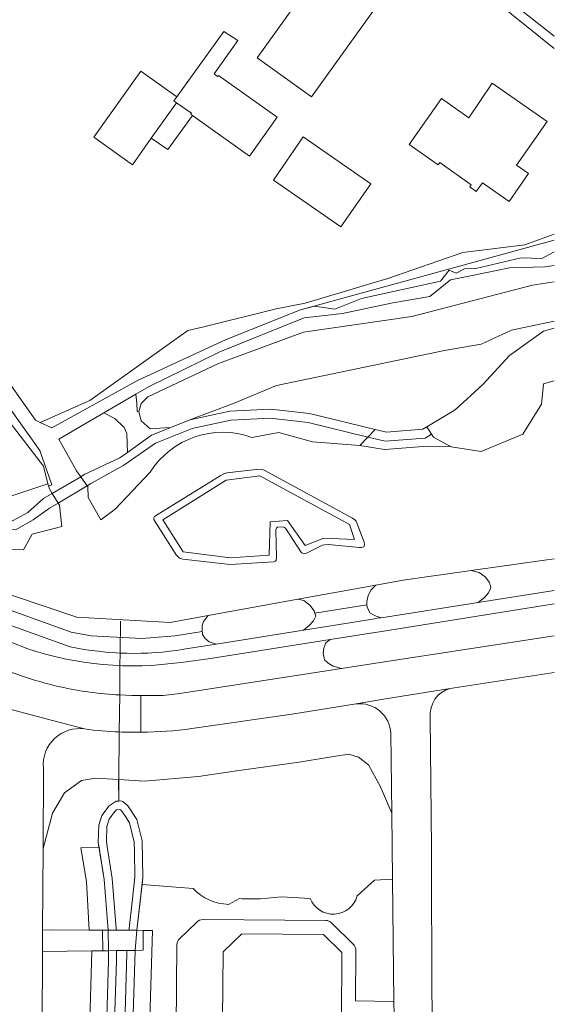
# Model space of a CAD drawing. Header units: metres. Extents: x 151448 to 154749, y 463108 to 465296.
# Tile 325 of 449: x 154680 to 154746, y 463870 to 463993. Entities that reach past the tile are written whole.
import ezdxf

# ---------------------------------------------------------------- set-up
doc = ezdxf.new("R2010")
doc.units = ezdxf.units.M
for name, color, linetype, lineweight in [('B-PV-GK-BESCHOEIING-G', 253, 'Continuous', 9), ('B-PV-GR-BEPLANTING_CULTUUR_BOSPLANTSOEN-GV', 253, 'Continuous', 9), ('B-PV-GW-TALUD_KRUIN-G', 253, 'Continuous', 9), ('B-PV-IE-TERREINAFSCHEIDING_KUNSTMATIG_HEKWERK-G', 253, 'Continuous', 9), ('B-PV-KW-KUNSTWERK_DEK-GV', 253, 'Continuous', 9), ('B-PV-KW-KUNSTWERK_DUIKER-G', 253, 'Continuous', 9), ('B-PV-KW-KUNSTWERK_LANDHOOFD-GV', 253, 'Continuous', 9), ('B-PV-OG-BEBOUWING-GV', 1, 'Continuous', 9), ('B-PV-OG-TERREIN_BEGROEID-GV', 253, 'Continuous', 9), ('B-PV-OG-TERREIN_ERF-GV', 253, 'Continuous', 9), ('B-PV-OG-TERREIN_OEVER-GV', 253, 'Continuous', 9), ('B-PV-OG-WATER_SLOOT-GV', 253, 'Continuous', 9), ('B-PV-VH-GESLOTENVERHARDING_ASFALT-GV', 253, 'Continuous', 9), ('B-PV-VH-ONVERHARD_ZAND-GV', 253, 'Continuous', 9), ('B-PV-VH-OPENVERHARDING-GV', 253, 'Continuous', 9), ('B-PV-VH-OPENVERHARDING_TEGEL-GV', 253, 'Continuous', 9)]:
    doc.layers.add(name, color=color, linetype=linetype, lineweight=lineweight)

msp = doc.modelspace()

# ---------------------------------------------------------------- linework, layer by layer
at = {"layer": 'B-PV-GK-BESCHOEIING-G', "flags": 128}
for points in [[(154683.711, 463942.013), (154694.368, 463947.902), (154705.4, 463952.995), (154714.629, 463956.665), (154746.161, 463965.309)], [(154689.58, 463892.681), (154689.918, 463893.886), (154690.839, 463895.078), (154691.705, 463895.637), (154692.029, 463895.667)], [(154692.029, 463895.667), (154692.3, 463895.692), (154692.529, 463895.609)], [(154694.291, 463879.615), (154695.032, 463886.18), (154694.953, 463890.708), (154694.3, 463893.363), (154693.178, 463895.081), (154692.529, 463895.609)], [(154689.58, 463892.681), (154689.497, 463890.539), (154690.223, 463885.907), (154690.714, 463879.627)], [(154690.745, 463877.083), (154690.761, 463875.835), (154689.578, 463835.387), (154689.705, 463833.36), (154690.734, 463831.351), (154692.036, 463830.411), (154692.447, 463830.458), (154693.433, 463832.808), (154693.71, 463835.077), (154693.093, 463845.404), (154694.065, 463877.119)]]:
    msp.add_lwpolyline(points, dxfattribs=at)
at = {"layer": 'B-PV-GR-BEPLANTING_CULTUUR_BOSPLANTSOEN-GV', "flags": 128}
for points in [[(154746.161, 463955.271), (154740.843, 463954.128), (154737.075, 463952.418), (154732.531, 463951.636), (154711.655, 463947.272), (154706.365, 463945.09), (154700.857, 463943.014), (154705.851, 463944.083), (154710.877, 463944.34), (154715.738, 463943.812), (154723.91, 463941.822), (154725.31, 463941.481), (154729.813, 463941.839), (154730.31, 463942.137), (154733.829, 463944.251), (154737.258, 463947.396), (154740.611, 463951.009), (154744.824, 463954.022), (154746.161, 463954.383)], [(154721.557, 463907.735), (154713.541, 463906.443), (154701.133, 463904.671)], [(154691.986, 463898.339), (154692.054, 463898.335), (154695.207, 463898.147), (154701.951, 463898.727), (154706.39, 463899.361), (154714.443, 463900.511), (154718.955, 463901.252), (154720.616, 463901.469), (154721.843, 463901.108), (154723.07, 463900.169), (154724.514, 463897.497), (154725.964, 463894.154), (154725.86, 463904.077)], [(154721.649, 463883.882), (154723.81, 463885.84), (154726.05, 463885.95), (154725.964, 463894.154), (154724.514, 463897.497), (154723.07, 463900.169), (154721.843, 463901.108), (154720.616, 463901.469), (154718.955, 463901.252), (154714.443, 463900.511), (154706.39, 463899.361), (154701.951, 463898.727), (154695.207, 463898.147), (154692.054, 463898.335), (154691.986, 463898.339)], [(154682.68, 463899.784), (154682.632, 463889.767), (154683.801, 463894.176), (154685.317, 463896.703), (154687.411, 463898.219), (154689.143, 463898.508), (154691.986, 463898.339)], [(154691.986, 463898.339), (154692.052, 463895.669), (154692.3, 463895.692), (154692.529, 463895.609), (154693.178, 463895.081), (154694.3, 463893.363), (154694.953, 463890.708), (154695.032, 463886.18), (154694.931, 463885.284), (154701.302, 463884.802)], [(154705.672, 463882.838), (154707.03, 463883.56), (154707.37, 463883.54), (154709.644, 463883.511), (154712.28, 463883.79), (154715.822, 463883.578)]]:
    msp.add_lwpolyline(points, dxfattribs=at)
for points in [[(154683.243, 463935.07), (154674.124, 463932.028), (154668.91, 463942.735), (154667.878, 463942.174), (154668.719, 463940.541), (154669.056, 463937.092), (154667.863, 463933.827), (154669.9, 463932.986), (154672.176, 463931.679), (154674.415, 463931.154), (154676.676, 463930.47), (154678.832, 463930.482), (154680.741, 463931.501), (154682.694, 463933.24), (154683.763, 463933.865), (154683.419, 463934.427), (154683.314, 463934.809)], [(154717.526, 463928.327), (154721.338, 463928.127), (154720.708, 463930.02), (154709.559, 463936.032), (154705.377, 463935.516), (154697.531, 463930.597), (154700.06, 463926.607), (154705.915, 463925.852), (154710.71, 463926.217), (154710.835, 463930.32), (154713.025, 463930.49), (154715.22, 463927.421)]]:
    msp.add_lwpolyline(points, close=True, dxfattribs=at)
at = {"layer": 'B-PV-GR-BEPLANTING_CULTUUR_BOSPLANTSOEN-GV'}
for points in [[(154725.86, 463904.077, 0.4304669), (154721.557, 463907.735)], [(154687.785, 463904.623, 0.4847173), (154682.68, 463899.784)], [(154692.109, 463904.254, -0.0303121), (154687.785, 463904.623)], [(154694.8, 463904.205, -0.0137517), (154692.109, 463904.254)], [(154701.133, 463904.671, -0.0320485), (154694.8, 463904.205)], [(154701.302, 463884.802, 0.2008642), (154705.672, 463882.838)], [(154715.822, 463883.578, 0.7235199), (154721.649, 463883.882)]]:
    msp.add_lwpolyline(points, format="xyb", dxfattribs=at)
at = {"layer": 'B-PV-GW-TALUD_KRUIN-G', "flags": 128}
for points in [[(154721.557, 463907.735), (154713.541, 463906.443), (154701.133, 463904.671)], [(154682.68, 463899.784), (154682.632, 463889.767)]]:
    msp.add_lwpolyline(points, dxfattribs=at)
at = {"layer": 'B-PV-GW-TALUD_KRUIN-G'}
for points in [[(154725.86, 463904.077, 0.4304669), (154721.557, 463907.735)], [(154687.785, 463904.623, 0.4847173), (154682.68, 463899.784)], [(154692.109, 463904.254, -0.0303121), (154687.785, 463904.623)], [(154694.8, 463904.205, -0.0137517), (154692.109, 463904.254)], [(154701.133, 463904.671, -0.0320485), (154694.8, 463904.205)]]:
    msp.add_lwpolyline(points, format="xyb", dxfattribs=at)
at = {"layer": 'B-PV-IE-TERREINAFSCHEIDING_KUNSTMATIG_HEKWERK-G', "flags": 128}
msp.add_lwpolyline([(154674.124, 463932.028), (154683.243, 463935.07)], dxfattribs=at)
at = {"layer": 'B-PV-KW-KUNSTWERK_DEK-GV', "flags": 128}
for points in [[(154687.31, 463935.938), (154683.763, 463933.865), (154684.498, 463932.664), (154688.103, 463934.818)], [(154693.06, 463877.108), (154694.065, 463877.119), (154695.064, 463877.131), (154695.073, 463879.612), (154694.291, 463879.615), (154693.284, 463879.619), (154691.716, 463879.624), (154690.714, 463879.627), (154689.999, 463879.629), (154690.051, 463877.075), (154690.745, 463877.083), (154691.745, 463877.094)]]:
    msp.add_lwpolyline(points, close=True, dxfattribs=at)
at = {"layer": 'B-PV-KW-KUNSTWERK_DUIKER-G', "flags": 128}
msp.add_lwpolyline([(154692.029, 463895.667), (154692.054, 463898.335), (154692.109, 463904.254), (154692.152, 463908.836), (154692.172, 463910.928), (154692.186, 463912.476), (154692.201, 463914.104), (154692.238, 463918.004)], dxfattribs=at)
at = {"layer": 'B-PV-KW-KUNSTWERK_LANDHOOFD-GV', "flags": 128}
for points in [[(154690.745, 463877.083), (154690.714, 463879.627), (154689.999, 463879.629), (154690.051, 463877.075)], [(154694.291, 463879.615), (154694.065, 463877.119), (154695.064, 463877.131), (154695.073, 463879.612)]]:
    msp.add_lwpolyline(points, close=True, dxfattribs=at)
at = {"layer": 'B-PV-OG-BEBOUWING-GV', "flags": 128}
for points in [[(154709.231, 463987.947), (154716.006, 463983.1), (154724.35, 463994.764), (154717.574, 463999.611)], [(154699.238, 463983.123), (154698.862, 463982.616), (154699.201, 463982.365), (154701.077, 463981.078), (154700.987, 463980.952), (154701.217, 463980.788), (154708.27, 463975.766), (154711.708, 463980.594), (154704.426, 463985.781), (154704.314, 463985.624), (154703.895, 463985.965), (154706.821, 463990.105), (154705.104, 463991.243)], [(154699.201, 463982.365), (154698.862, 463982.616), (154699.238, 463983.123), (154694.791, 463986.291), (154688.952, 463978.095), (154693.732, 463974.689), (154696.081, 463977.986)], [(154696.081, 463977.986), (154698.141, 463976.562), (154701.217, 463980.788), (154700.987, 463980.952), (154701.077, 463981.078), (154699.201, 463982.365)], [(154723.353, 463972.33), (154714.957, 463978.139), (154711.252, 463972.785), (154719.648, 463966.976)]]:
    msp.add_lwpolyline(points, close=True, dxfattribs=at)
at = {"layer": 'B-PV-OG-TERREIN_BEGROEID-GV', "flags": 128}
for points in [[(154746.161, 463960.124), (154743.468, 463959.713), (154728.458, 463955.848), (154714.997, 463953.88), (154704.451, 463950.011), (154695.641, 463945.867), (154694.827, 463945.054), (154694.546, 463943.993), (154694.823, 463942.901), (154695.936, 463941.907), (154697.769, 463942.015), (154698.499, 463942.058), (154700.857, 463943.014), (154706.365, 463945.09), (154711.655, 463947.272), (154732.531, 463951.636), (154737.075, 463952.418), (154740.843, 463954.128), (154746.161, 463955.271)], [(154674.724, 463920.718), (154674.107, 463919.075), (154685.992, 463914.827)], [(154700.128, 463914.511), (154704.153, 463915.154), (154703.293, 463915.449), (154702.757, 463915.851), (154702.455, 463916.352), (154702.426, 463916.637), (154702.416, 463916.735), (154699.033, 463916.191), (154694.911, 463915.851), (154688.62, 463916.191), (154686.121, 463916.633), (154674.724, 463920.718)], [(154746.161, 463920.162), (154724.44, 463916.688), (154723.856, 463916.595), (154718.289, 463915.711), (154717.759, 463915.312), (154717.503, 463914.656), (154717.429, 463914.043), (154717.612, 463913.212), (154718.052, 463912.774), (154718.674, 463912.424), (154719.734, 463912.127)], [(154680.604, 463914.63), (154673.857, 463917.285), (154673.228, 463916.954), (154672.746, 463915.726), (154672.199, 463914.253), (154674.102, 463913.442), (154678.746, 463911.643)], [(154719.734, 463912.127), (154724.507, 463912.861), (154746.161, 463916.19)], [(154692.152, 463908.836), (154693.68, 463908.774), (154694.8, 463908.777), (154697.566, 463908.783), (154699.644, 463909.039), (154719.734, 463912.127), (154718.674, 463912.424), (154718.052, 463912.774), (154717.612, 463913.212), (154717.429, 463914.043), (154717.503, 463914.656), (154717.759, 463915.312), (154718.289, 463915.711)], [(154718.289, 463915.711), (154703.43, 463913.35), (154699.776, 463912.885)], [(154721.497, 463877.133), (154721.445, 463870.841), (154726.21, 463870.776), (154726.05, 463885.95), (154723.81, 463885.84), (154721.649, 463883.882)], [(154701.302, 463884.802), (154694.931, 463885.284), (154694.291, 463879.615), (154695.073, 463879.612), (154695.394, 463879.611), (154696.238, 463879.573), (154695.192, 463845.432), (154695.815, 463835.008), (154695.48, 463832.266), (154693.906, 463828.514), (154694.923, 463826.477), (154695.91, 463826.564)], [(154715.822, 463883.578), (154712.28, 463883.79), (154709.644, 463883.511), (154707.37, 463883.54), (154707.03, 463883.56), (154705.672, 463882.838)], [(154702.527, 463880.962), (154717.757, 463880.836)], [(154699.596, 463878.574), (154701.683, 463880.574)], [(154718.482, 463880.55), (154721.231, 463877.832)], [(154688.398, 463825.832), (154690.297, 463826.029), (154692.925, 463826.301), (154694.923, 463826.477), (154693.906, 463828.514), (154691.467, 463828.236), (154689.098, 463829.946), (154687.639, 463832.794), (154687.479, 463835.35), (154688.7, 463877.061), (154682.572, 463876.993), (154682.349, 463830.297)], [(154726.899, 463830.109), (154726.766, 463838.018), (154721.175, 463838.059), (154721.176, 463836.559), (154698.942, 463836.741), (154699.275, 463877.866)]]:
    msp.add_lwpolyline(points, dxfattribs=at)
for points in [[(154690.177, 463943.855), (154691.563, 463943.162), (154692.709, 463942.048), (154693.039, 463941.328), (154693.119, 463938.957), (154696.104, 463941.087), (154698.499, 463942.058), (154697.769, 463942.015), (154695.936, 463941.907), (154694.823, 463942.901), (154694.546, 463943.993), (154694.32, 463944.021), (154694.281, 463945.066), (154694.169, 463946.177)], [(154693.119, 463938.957), (154693.039, 463941.328), (154692.709, 463942.048), (154691.563, 463943.162), (154690.177, 463943.855), (154684.609, 463940.615), (154686.804, 463936.653), (154687.31, 463935.938), (154687.759, 463936.2), (154692.173, 463938.282)], [(154684.498, 463932.664), (154683.427, 463932.025), (154681.404, 463930.592), (154679.224, 463929.361), (154675.537, 463929.379), (154675.384, 463926.992), (154675.47, 463926.976), (154680.213, 463926.878), (154681.268, 463928.802), (154684.949, 463929.752), (154684.655, 463932.407)], [(154716.418, 463918.985), (154716.514, 463918.638), (154716.222, 463918.026), (154715.709, 463917.457), (154714.996, 463916.888), (154723.59, 463918.262), (154724.208, 463918.361), (154724.653, 463918.431), (154724.017, 463918.638), (154723.285, 463918.988), (154723.029, 463919.47), (154722.846, 463919.907), (154722.846, 463920.018)], [(154692.052, 463895.669), (154691.986, 463898.339), (154689.143, 463898.508), (154687.411, 463898.219), (154685.317, 463896.703), (154683.801, 463894.176), (154682.632, 463889.767), (154682.583, 463879.653), (154683.648, 463879.688), (154688.359, 463879.633), (154688.023, 463885.656), (154687.334, 463889.844), (154689.605, 463889.881), (154689.497, 463890.539), (154689.58, 463892.681), (154689.918, 463893.886), (154690.839, 463895.078), (154691.705, 463895.637), (154692.029, 463895.667)]]:
    msp.add_lwpolyline(points, close=True, dxfattribs=at)
at = {"layer": 'B-PV-OG-TERREIN_BEGROEID-GV'}
for points in [[(154699.776, 463912.885, -0.1182438), (154680.604, 463914.63)], [(154685.992, 463914.827, 0.0921067), (154700.128, 463914.511)], [(154678.746, 463911.643, 0.0355615), (154684.74, 463909.858)], [(154684.74, 463909.858, 0.0426414), (154692.152, 463908.836)], [(154705.672, 463882.838, -0.2008642), (154701.302, 463884.802)], [(154721.649, 463883.882, -0.7235199), (154715.822, 463883.578)], [(154701.683, 463880.574, -0.2197019), (154702.527, 463880.962)], [(154717.757, 463880.836, -0.2010995), (154718.482, 463880.55)], [(154699.275, 463877.866, -0.1934421), (154699.596, 463878.574)], [(154721.231, 463877.832, -0.1773072), (154721.497, 463877.133)]]:
    msp.add_lwpolyline(points, format="xyb", dxfattribs=at)
at = {"layer": 'B-PV-OG-TERREIN_ERF-GV', "flags": 128}
for points in [[(154709.231, 463987.947), (154717.574, 463999.611), (154724.35, 463994.764), (154716.006, 463983.1)], [(154699.238, 463983.123), (154705.104, 463991.243), (154706.821, 463990.105), (154703.895, 463985.965), (154704.314, 463985.624), (154704.426, 463985.781), (154711.708, 463980.594), (154708.27, 463975.766), (154701.217, 463980.788), (154698.141, 463976.562), (154696.081, 463977.986), (154693.732, 463974.689), (154688.952, 463978.095), (154694.791, 463986.291)], [(154732.148, 463982.928), (154735.555, 463980.52), (154738.432, 463984.834), (154745.27, 463980.045), (154741.472, 463974.623), (154742.955, 463973.585), (154740.535, 463970.128), (154737.226, 463972.445), (154736.463, 463971.356), (154735.658, 463971.92), (154735.848, 463972.189), (154731.917, 463974.943), (154731.727, 463974.674), (154728.107, 463977.211)], [(154723.353, 463972.33), (154719.648, 463966.976), (154711.252, 463972.785), (154714.957, 463978.139)]]:
    msp.add_lwpolyline(points, close=True, dxfattribs=at)
for points in [[(154668.91, 463942.735), (154674.124, 463932.028), (154683.243, 463935.07), (154682.684, 463937.244), (154678.116, 463943.156), (154671.419, 463952.985), (154666.436, 463959.572), (154659.215, 463966.948), (154651.417, 463974.825), (154642.192, 463981.283), (154644.172, 463984.24), (154639.065, 463987.749), (154636.706, 463984.216), (154635.489, 463984.578), (154630.637, 463988.02), (154622.375, 463992.982), (154616.501, 463994.928), (154597.504, 463996.041), (154584.239, 463997.741)], [(154746.161, 463989.125), (154739.136, 463994.729)], [(154665.539, 463965.727), (154670.961, 463959.024), (154678.613, 463947.319), (154681.686, 463942.951), (154682.261, 463942.685), (154688.449, 463945.404), (154700.616, 463954.108), (154702.618, 463954.563), (154711.585, 463956.803), (154715.208, 463957.512), (154725.458, 463960.542), (154734.789, 463963.785), (154742.498, 463964.735), (154746.161, 463966.061)]]:
    msp.add_lwpolyline(points, dxfattribs=at)
at = {"layer": 'B-PV-OG-TERREIN_OEVER-GV', "flags": 128}
for points in [[(154651.746, 463979.505), (154644.172, 463984.24), (154642.192, 463981.283), (154651.417, 463974.825), (154659.215, 463966.948), (154666.436, 463959.572), (154671.419, 463952.985), (154678.116, 463943.156), (154682.684, 463937.244), (154683.243, 463935.07)], [(154683.243, 463935.07), (154683.314, 463934.809), (154683.741, 463934.949), (154682.237, 463939.212), (154677.645, 463945.643), (154674.068, 463950.398), (154670.526, 463955.452), (154666.382, 463960.872), (154657.597, 463969.847), (154654.139, 463973.394), (154652.192, 463975.17), (154649.788, 463977.078), (154647.358, 463978.815), (154645.091, 463980.271), (154642.732, 463981.628), (154644.172, 463983.546), (154655.45, 463976.066), (154669.167, 463960.745), (154678.613, 463947.319), (154670.961, 463959.024), (154665.539, 463965.727)], [(154746.161, 463966.061), (154742.498, 463964.735), (154734.789, 463963.785), (154725.458, 463960.542), (154715.208, 463957.512), (154711.585, 463956.803), (154702.618, 463954.563), (154700.616, 463954.108), (154688.449, 463945.404), (154682.261, 463942.685), (154683.711, 463942.013), (154694.368, 463947.902), (154705.4, 463952.995), (154714.629, 463956.665), (154716.365, 463957.141), (154718.885, 463956.743), (154722.202, 463958.081), (154732.034, 463960.235), (154733.081, 463961.573), (154733.954, 463961.224), (154735.001, 463961.748), (154736.398, 463961.806), (154742.041, 463963.144), (154744.601, 463963.028), (154746.161, 463963.86)], [(154746.161, 463962.165), (154744.971, 463962.013), (154740.598, 463961.877), (154735.764, 463960.875), (154733.257, 463960.383), (154730.711, 463958.334), (154726.113, 463957.526), (154719.821, 463956.208), (154715.093, 463955.659), (154704.59, 463951.444), (154695.837, 463947.148), (154694.169, 463946.177), (154694.281, 463945.066), (154694.32, 463944.021), (154694.546, 463943.993), (154694.827, 463945.054), (154695.641, 463945.867), (154704.451, 463950.011), (154714.997, 463953.88), (154728.458, 463955.848), (154743.468, 463959.713), (154746.161, 463960.124)], [(154723.009, 463940.868), (154715.573, 463942.685), (154710.861, 463943.209), (154705.959, 463942.979), (154701.171, 463941.916), (154696.61, 463940.093), (154692.673, 463937.372), (154689.38, 463935.535), (154688.582, 463935.104), (154688.103, 463934.818), (154688.18, 463934.709), (154688.228, 463933.343), (154689.799, 463930.605), (154691.586, 463931.911), (154695.953, 463936.509)], [(154708.591, 463940.802), (154711.912, 463941.445), (154716.096, 463940.259), (154722.012, 463939.814), (154723.009, 463940.868)], [(154695.192, 463845.432), (154696.238, 463879.573), (154695.394, 463879.611), (154695.073, 463879.612), (154695.064, 463877.131), (154694.065, 463877.119), (154693.093, 463845.404)], [(154689.578, 463835.387), (154690.761, 463875.835), (154690.745, 463877.083), (154690.051, 463877.075), (154689.459, 463877.069), (154688.7, 463877.061), (154687.479, 463835.35)]]:
    msp.add_lwpolyline(points, dxfattribs=at)
at = {"layer": 'B-PV-OG-TERREIN_OEVER-GV'}
msp.add_lwpolyline([(154695.953, 463936.509, -0.3544201), (154708.591, 463940.802)], format="xyb", dxfattribs=at)
at = {"layer": 'B-PV-OG-TERREIN_OEVER-GV', "flags": 128}
for points in [[(154723.009, 463940.868), (154722.012, 463939.814), (154725.064, 463939.337), (154730.406, 463939.755), (154733.355, 463939.652), (154731.15, 463940.856), (154730.914, 463941.216), (154730.097, 463940.734), (154725.146, 463940.346)], [(154712.629, 463929.641), (154712.769, 463929.546), (154714.747, 463926.498), (154714.926, 463926.429), (154715.089, 463926.38), (154715.291, 463926.428), (154717.369, 463927.43), (154717.66, 463927.503), (154718.051, 463927.536), (154721.937, 463927.144), (154722.205, 463927.146), (154722.49, 463927.249), (154722.562, 463927.481), (154722.513, 463927.822), (154721.535, 463930.407), (154721.38, 463930.585), (154721.09, 463930.782), (154710.097, 463936.773), (154709.717, 463936.874), (154709.1, 463936.858), (154705.451, 463936.416), (154705.097, 463936.304), (154704.641, 463936.06), (154696.606, 463931.104), (154696.486, 463931.008), (154696.403, 463930.853), (154696.406, 463930.641), (154696.509, 463930.42), (154699.166, 463926.256), (154699.576, 463925.847), (154700.018, 463925.69), (154705.894, 463925.032), (154711.268, 463925.366), (154711.503, 463925.459), (154711.608, 463925.58), (154711.652, 463925.876), (154711.553, 463929.334), (154711.628, 463929.563), (154711.772, 463929.659), (154712.454, 463929.7)], [(154713.025, 463930.49), (154710.835, 463930.32), (154710.71, 463926.217), (154705.915, 463925.852), (154700.06, 463926.607), (154697.531, 463930.597), (154705.377, 463935.516), (154709.559, 463936.032), (154720.708, 463930.02), (154721.338, 463928.127), (154717.526, 463928.327), (154715.22, 463927.421)], [(154724, 463922.493), (154723.395, 463921.877), (154723.029, 463921.176), (154722.846, 463920.432), (154722.846, 463920.018), (154722.846, 463919.907), (154723.029, 463919.47), (154723.285, 463918.988), (154724.017, 463918.638), (154724.653, 463918.431), (154736.692, 463920.325), (154737.486, 463920.958), (154737.998, 463921.527), (154738.291, 463922.139), (154738.195, 463922.484), (154738.108, 463922.796), (154737.559, 463923.496), (154736.827, 463924.065), (154735.829, 463924.292), (154727.374, 463923.105)], [(154674.724, 463920.718), (154686.121, 463916.633), (154688.62, 463916.191), (154694.911, 463915.851), (154699.033, 463916.191), (154702.416, 463916.735), (154702.387, 463917.014), (154702.421, 463917.475), (154702.589, 463917.956), (154703.008, 463918.538), (154703.129, 463918.706), (154698.411, 463917.85), (154686.837, 463918.513), (154675.341, 463922.364)], [(154722.846, 463920.018), (154722.846, 463920.432), (154723.029, 463921.176), (154723.395, 463921.877), (154724, 463922.493), (154714.304, 463920.734), (154715.05, 463920.564), (154715.782, 463919.995), (154716.331, 463919.295), (154716.418, 463918.985)], [(154702.416, 463916.735), (154702.426, 463916.637), (154702.455, 463916.352), (154702.757, 463915.851), (154703.293, 463915.449), (154704.153, 463915.154), (154714.996, 463916.888), (154715.709, 463917.457), (154716.222, 463918.026), (154716.514, 463918.638), (154716.418, 463918.985), (154716.331, 463919.295), (154715.782, 463919.995), (154715.05, 463920.564), (154714.304, 463920.734), (154703.129, 463918.706), (154703.008, 463918.538), (154702.589, 463917.956), (154702.421, 463917.475), (154702.387, 463917.014)], [(154689.54, 463879.63), (154689.999, 463879.629), (154690.714, 463879.627), (154690.223, 463885.907), (154689.605, 463889.881), (154687.334, 463889.844), (154688.023, 463885.656), (154688.359, 463879.633)]]:
    msp.add_lwpolyline(points, close=True, dxfattribs=at)
at = {"layer": 'B-PV-OG-WATER_SLOOT-GV', "flags": 128}
for points in [[(154746.161, 463963.86), (154744.601, 463963.028), (154742.041, 463963.144), (154736.398, 463961.806), (154735.001, 463961.748), (154733.954, 463961.224), (154733.081, 463961.573), (154732.034, 463960.235), (154722.202, 463958.081), (154718.885, 463956.743), (154716.365, 463957.141), (154714.629, 463956.665), (154705.4, 463952.995), (154694.368, 463947.902), (154683.711, 463942.013), (154682.261, 463942.685), (154681.686, 463942.951), (154678.613, 463947.319)], [(154584.179, 463961.84), (154594.659, 463957.536), (154606.714, 463952.767), (154614.489, 463950.783), (154625.605, 463947.947), (154632.117, 463945.053), (154635.595, 463942.055), (154638.584, 463941.354), (154646.421, 463936.557), (154652.149, 463933.051), (154664.912, 463927.246), (154672.965, 463923.584), (154673.772, 463923.17), (154675.341, 463922.364), (154686.837, 463918.513), (154698.411, 463917.85), (154703.129, 463918.706), (154714.304, 463920.734), (154724, 463922.493), (154727.374, 463923.105), (154735.829, 463924.292), (154744.959, 463925.574), (154746.161, 463925.743)], [(154695.953, 463936.509), (154691.586, 463931.911), (154689.799, 463930.605), (154688.228, 463933.343), (154688.18, 463934.709), (154688.103, 463934.818), (154687.31, 463935.938), (154686.804, 463936.653), (154684.609, 463940.615), (154690.177, 463943.855), (154694.169, 463946.177), (154695.837, 463947.148), (154704.59, 463951.444), (154715.093, 463955.659), (154719.821, 463956.208), (154726.113, 463957.526), (154730.711, 463958.334), (154733.257, 463960.383), (154735.764, 463960.875), (154740.598, 463961.877), (154744.971, 463962.013), (154746.161, 463962.165)], [(154746.161, 463947.834), (154744.828, 463947.497), (154744.584, 463944.969), (154742.235, 463941.222), (154737.074, 463939.094), (154733.355, 463939.652), (154730.406, 463939.755), (154725.064, 463939.337), (154722.012, 463939.814), (154716.096, 463940.259), (154711.912, 463941.445), (154708.591, 463940.802)], [(154677.645, 463945.643), (154682.237, 463939.212), (154683.741, 463934.949), (154683.314, 463934.809), (154683.419, 463934.427), (154683.763, 463933.865), (154684.498, 463932.664), (154684.655, 463932.407), (154684.949, 463929.752), (154681.268, 463928.802), (154680.213, 463926.878), (154675.47, 463926.976)], [(154692.574, 463860.581), (154693.026, 463876.732), (154693.06, 463877.108), (154694.065, 463877.119), (154694.291, 463879.615), (154693.284, 463879.619), (154693.313, 463879.858), (154693.702, 463883.137), (154694.031, 463886.223), (154693.987, 463889.461), (154693.956, 463890.575), (154693.369, 463892.96), (154692.874, 463893.729), (154692.429, 463894.401), (154692.252, 463894.571), (154692.041, 463894.665), (154691.749, 463894.562), (154691.525, 463894.331), (154690.829, 463893.43), (154690.574, 463892.523), (154690.5, 463890.603), (154690.592, 463890.043), (154691.218, 463886.031), (154691.702, 463879.823), (154691.716, 463879.624), (154690.714, 463879.627), (154690.745, 463877.083), (154691.745, 463877.094), (154691.761, 463875.818), (154691.114, 463855.654)]]:
    msp.add_lwpolyline(points, dxfattribs=at)
at = {"layer": 'B-PV-OG-WATER_SLOOT-GV'}
msp.add_lwpolyline([(154708.591, 463940.802, 0.3544201), (154695.953, 463936.509)], format="xyb", dxfattribs=at)
at = {"layer": 'B-PV-OG-WATER_SLOOT-GV', "flags": 128}
for points in [[(154712.629, 463929.641), (154712.454, 463929.7), (154711.772, 463929.659), (154711.628, 463929.563), (154711.553, 463929.334), (154711.652, 463925.876), (154711.608, 463925.58), (154711.503, 463925.459), (154711.268, 463925.366), (154705.894, 463925.032), (154700.018, 463925.69), (154699.576, 463925.847), (154699.166, 463926.256), (154696.509, 463930.42), (154696.406, 463930.641), (154696.403, 463930.853), (154696.486, 463931.008), (154696.606, 463931.104), (154704.641, 463936.06), (154705.097, 463936.304), (154705.451, 463936.416), (154709.1, 463936.858), (154709.717, 463936.874), (154710.097, 463936.773), (154721.09, 463930.782), (154721.38, 463930.585), (154721.535, 463930.407), (154722.513, 463927.822), (154722.562, 463927.481), (154722.49, 463927.249), (154722.205, 463927.146), (154721.937, 463927.144), (154718.051, 463927.536), (154717.66, 463927.503), (154717.369, 463927.43), (154715.291, 463926.428), (154715.089, 463926.38), (154714.926, 463926.429), (154714.747, 463926.498), (154712.769, 463929.546)], [(154694.931, 463885.284), (154695.032, 463886.18), (154694.953, 463890.708), (154694.3, 463893.363), (154693.178, 463895.081), (154692.529, 463895.609), (154692.3, 463895.692), (154692.052, 463895.669), (154692.029, 463895.667), (154691.705, 463895.637), (154690.839, 463895.078), (154689.918, 463893.886), (154689.58, 463892.681), (154689.497, 463890.539), (154689.605, 463889.881), (154690.223, 463885.907), (154690.714, 463879.627), (154691.716, 463879.624), (154691.702, 463879.823), (154691.218, 463886.031), (154690.592, 463890.043), (154690.5, 463890.603), (154690.574, 463892.523), (154690.829, 463893.43), (154691.525, 463894.331), (154691.749, 463894.562), (154692.041, 463894.665), (154692.252, 463894.571), (154692.429, 463894.401), (154692.874, 463893.729), (154693.369, 463892.96), (154693.956, 463890.575), (154693.987, 463889.461), (154694.031, 463886.223), (154693.702, 463883.137), (154693.313, 463879.858), (154693.284, 463879.619), (154694.291, 463879.615)], [(154690.745, 463877.083), (154690.761, 463875.835), (154689.578, 463835.387), (154689.705, 463833.36), (154690.734, 463831.351), (154692.036, 463830.411), (154692.447, 463830.458), (154693.433, 463832.808), (154693.71, 463835.077), (154693.093, 463845.404), (154694.065, 463877.119), (154693.06, 463877.108), (154693.026, 463876.732), (154692.574, 463860.581), (154692.092, 463845.396), (154692.706, 463835.111), (154692.457, 463833.066), (154691.902, 463831.741), (154691.514, 463832.021), (154690.69, 463833.63), (154690.579, 463835.399), (154691.114, 463855.654), (154691.761, 463875.818), (154691.745, 463877.094)]]:
    msp.add_lwpolyline(points, close=True, dxfattribs=at)
at = {"layer": 'B-PV-VH-GESLOTENVERHARDING_ASFALT-GV', "flags": 128}
for points in [[(154700.203, 464023.952), (154707.499, 464018.824), (154720.497, 464009.687), (154722.82, 464008.055), (154734.279, 464000), (154734.359, 463999.944), (154746.161, 463990.67)], [(154469.922, 463998.909), (154467.927, 463994.687), (154509.308, 463977.109), (154511.125, 463976.349), (154556.218, 463957.49), (154558.028, 463956.753), (154619.056, 463931.367), (154620.859, 463930.618), (154674.313, 463908.383), (154675.202, 463907.949), (154683.794, 463905.689), (154687.785, 463904.623)], [(154746.161, 463921.814), (154736.692, 463920.325), (154724.653, 463918.431), (154724.208, 463918.361), (154723.59, 463918.262), (154714.996, 463916.888), (154704.153, 463915.154), (154700.128, 463914.511)], [(154699.776, 463912.885), (154703.43, 463913.35), (154718.289, 463915.711), (154723.856, 463916.595), (154724.44, 463916.688), (154746.161, 463920.162)], [(154685.992, 463914.827), (154674.107, 463919.075), (154673.228, 463916.954), (154673.857, 463917.285), (154680.604, 463914.63)], [(154746.161, 463916.19), (154724.507, 463912.861), (154719.734, 463912.127), (154699.644, 463909.039), (154697.566, 463908.783), (154694.8, 463908.777), (154694.8, 463904.205)], [(154701.133, 463904.671), (154713.541, 463906.443), (154721.557, 463907.735), (154725.199, 463908.351), (154733.221, 463909.65), (154746.161, 463911.648)], [(154694.8, 463904.205), (154694.8, 463908.777), (154693.68, 463908.774), (154692.152, 463908.836)], [(154733.221, 463909.65), (154725.199, 463908.351), (154721.557, 463907.735)], [(154687.785, 463904.623), (154683.794, 463905.689), (154675.202, 463907.949)], [(154731.231, 463829.646), (154731.222, 463830.505), (154731.186, 463834.029), (154731.111, 463841.332), (154731.105, 463841.928), (154731.099, 463845.335), (154731.094, 463848.692), (154731.082, 463855.307), (154731.075, 463859.601), (154731.073, 463860.506), (154731.05, 463860.882), (154730.956, 463872.983), (154730.956, 463873.071), (154730.895, 463887.465), (154730.885, 463889.815), (154730.751, 463906.063)], [(154725.86, 463904.077), (154725.964, 463894.154), (154726.05, 463885.95), (154726.21, 463870.776), (154726.241, 463869.068), (154726.745, 463839.23), (154726.766, 463838.018), (154726.899, 463830.109)], [(154682.349, 463830.297), (154682.572, 463876.993), (154682.583, 463879.653), (154682.632, 463889.767), (154682.68, 463899.784)]]:
    msp.add_lwpolyline(points, dxfattribs=at)
for points in [[(154688.103, 463934.818), (154688.582, 463935.104), (154689.38, 463935.535), (154692.673, 463937.372), (154696.61, 463940.093), (154701.171, 463941.916), (154705.959, 463942.979), (154710.861, 463943.209), (154715.573, 463942.685), (154723.009, 463940.868), (154723.91, 463941.822), (154715.738, 463943.812), (154710.877, 463944.34), (154705.851, 463944.083), (154700.857, 463943.014), (154698.499, 463942.058), (154696.104, 463941.087), (154693.119, 463938.957), (154692.173, 463938.282), (154687.759, 463936.2), (154687.31, 463935.938)], [(154730.31, 463942.137), (154729.813, 463941.839), (154725.31, 463941.481), (154723.91, 463941.822), (154723.009, 463940.868), (154725.146, 463940.346), (154730.097, 463940.734), (154730.914, 463941.216)], [(154683.763, 463933.865), (154682.694, 463933.24), (154680.741, 463931.501), (154678.832, 463930.482), (154676.676, 463930.47), (154674.415, 463931.154), (154672.176, 463931.679), (154669.9, 463932.986), (154667.863, 463933.827), (154667.571, 463933.028), (154667.477, 463932.771), (154671.333, 463930.874), (154674.012, 463929.764), (154674.04, 463929.87), (154675.543, 463929.747), (154675.537, 463929.379), (154679.224, 463929.361), (154681.404, 463930.592), (154683.427, 463932.025), (154684.498, 463932.664)], [(154695.073, 463879.612), (154694.291, 463879.615), (154693.284, 463879.619), (154691.716, 463879.624), (154690.714, 463879.627), (154689.999, 463879.629), (154690.051, 463877.075), (154690.745, 463877.083), (154691.745, 463877.094), (154693.06, 463877.108), (154694.065, 463877.119), (154695.064, 463877.131)]]:
    msp.add_lwpolyline(points, close=True, dxfattribs=at)
at = {"layer": 'B-PV-VH-GESLOTENVERHARDING_ASFALT-GV'}
for points in [[(154680.604, 463914.63, 0.1182438), (154699.776, 463912.885)], [(154700.128, 463914.511, -0.0921067), (154685.992, 463914.827)], [(154684.74, 463909.858, -0.0355615), (154678.746, 463911.643)], [(154692.152, 463908.836, -0.0426414), (154684.74, 463909.858)], [(154730.751, 463906.063, -0.3640524), (154733.221, 463909.65)], [(154721.557, 463907.735, -0.4304669), (154725.86, 463904.077)], [(154682.68, 463899.784, -0.4847173), (154687.785, 463904.623)], [(154687.785, 463904.623, 0.0303121), (154692.109, 463904.254)], [(154692.109, 463904.254, 0.0137517), (154694.8, 463904.205)], [(154694.8, 463904.205, 0.0320485), (154701.133, 463904.671)]]:
    msp.add_lwpolyline(points, format="xyb", dxfattribs=at)
at = {"layer": 'B-PV-VH-ONVERHARD_ZAND-GV', "flags": 128}
for points in [[(154682.583, 463879.653), (154682.572, 463876.993), (154688.7, 463877.061), (154689.459, 463877.069), (154690.051, 463877.075), (154689.999, 463879.629), (154689.54, 463879.63), (154688.359, 463879.633), (154683.648, 463879.688)], [(154719.717, 463868.342), (154719.752, 463876.84), (154717.468, 463879.091), (154707.322, 463879.173), (154705.022, 463876.955), (154704.95, 463868.448)]]:
    msp.add_lwpolyline(points, close=True, dxfattribs=at)
at = {"layer": 'B-PV-VH-OPENVERHARDING-GV', "flags": 128}
msp.add_lwpolyline([(154687.31, 463935.938), (154683.763, 463933.865), (154684.498, 463932.664), (154688.103, 463934.818)], close=True, dxfattribs=at)
at = {"layer": 'B-PV-VH-OPENVERHARDING_TEGEL-GV', "flags": 128}
for points in [[(154746.161, 463990.67), (154734.359, 463999.944), (154734.279, 464000), (154722.82, 464008.055), (154722.213, 464007.092), (154732.114, 464000), (154733.309, 463999.144), (154739.136, 463994.729), (154746.161, 463989.125)], [(154717.757, 463880.836), (154702.527, 463880.962)], [(154701.683, 463880.574), (154699.596, 463878.574)], [(154721.231, 463877.832), (154718.482, 463880.55)], [(154699.275, 463877.866), (154698.942, 463836.741), (154721.176, 463836.559), (154721.175, 463838.059), (154726.766, 463838.018), (154726.745, 463839.23), (154721.214, 463839.266), (154721.446, 463869.143), (154726.241, 463869.068)], [(154726.241, 463869.068), (154726.21, 463870.776), (154721.445, 463870.841), (154721.497, 463877.133)]]:
    msp.add_lwpolyline(points, dxfattribs=at)
at = {"layer": 'B-PV-VH-OPENVERHARDING_TEGEL-GV'}
for points in [[(154702.527, 463880.962, 0.2197019), (154701.683, 463880.574)], [(154718.482, 463880.55, 0.2010995), (154717.757, 463880.836)], [(154699.596, 463878.574, 0.1934421), (154699.275, 463877.866)], [(154721.497, 463877.133, 0.1773072), (154721.231, 463877.832)]]:
    msp.add_lwpolyline(points, format="xyb", dxfattribs=at)
at = {"layer": 'B-PV-VH-OPENVERHARDING_TEGEL-GV', "flags": 128}
msp.add_lwpolyline([(154719.717, 463868.342), (154704.95, 463868.448), (154705.022, 463876.955), (154707.322, 463879.173), (154717.468, 463879.091), (154719.752, 463876.84)], close=True, dxfattribs=at)

doc.saveas('drawing.dxf')
